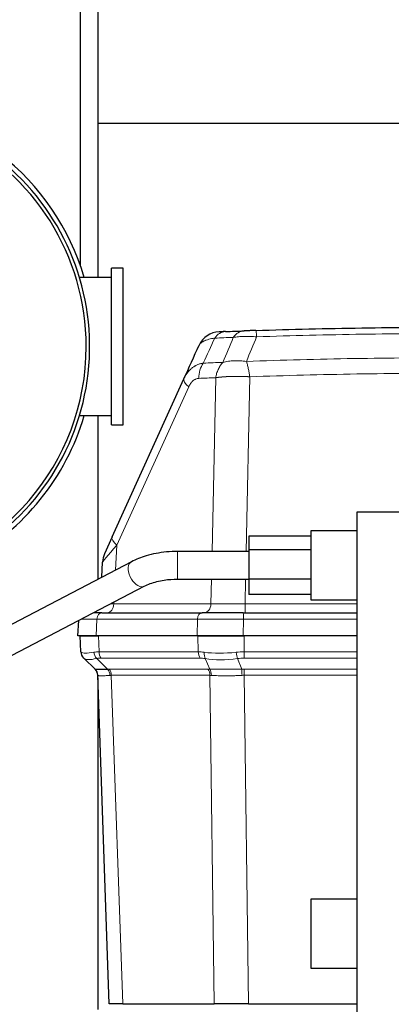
# Model space of a CAD drawing. Header units: inches. Extents: x 0 to 20790, y -12 to 14700.
# Tile 325 of 436: x 10235 to 10396, y 11702 to 12129. Entities that reach past the tile are written whole.
import ezdxf

# ---------------------------------------------------------------- set-up
doc = ezdxf.new("R2010")
doc.units = ezdxf.units.IN
doc.layers.add('1', color=7, linetype='Continuous', true_color=0xffffff)
doc.layers.add('254', color=7, linetype='Continuous', true_color=0xffffff)
doc.styles.add('latin_extended', font='simplex.shx')
doc.dimstyles.get("Standard").update_dxf_attribs({"dimtxt": 0.18, "dimasz": 0.18, "dimexe": 0.18, "dimexo": 0.0625, "dimgap": 0.09, "dimtad": 0, "dimtih": 1, "dimtoh": 1, "dimdec": 4, "dimzin": 0, "dimdsep": 46, "dimtxsty": 'Standard', "dimcen": 0.09, "dimadec": 0, "dimazin": 0, "dimtfac": 1, "dimtdec": 4, "dimtofl": 0, "dimtmove": 0, "dimatfit": 3, "dimfxl": 1, "dimtolj": 1, "dimtzin": 0, "dimarcsym": 0})

# ---------------------------------------------------------------- blocks, each defined once
blk = doc.blocks.new('_U3')
at = {"layer": '254', "color": 3, "linetype": 'Continuous', "lineweight": 13, "transparency": 16777216}
for p, q in [((8941.98, 11480.96), (8941.98, 12953.96)), ((11385.03, 10066.36), (11385.03, 12953.96)), ((9064.48, 12918.96), (11262.53, 12918.96))]:
    blk.add_line(p, q, dxfattribs=at)
at = {"layer": '254', "color": 3, "transparency": 16777216}
for points in [[(9064.48, 12939.38), (9064.48, 12898.55), (8941.98, 12918.96)], [(11262.53, 12898.55), (11262.53, 12939.38), (11385.03, 12918.96)]]:
    blk.add_solid(points, dxfattribs=at)
at = {"layer": 'Defpoints', "color": 0, "transparency": 16777216}
for p in [(11385.03, 12918.96), (8941.98, 11445.96), (11385.03, 10031.36)]:
    blk.add_point(p, dxfattribs=at)
at = {"layer": '254', "color": 2, "lineweight": 13, "transparency": 16777216, "insert": (9947.67, 13102.71), "char_height": 122.5, "attachment_point": 1, "style": 'latin_extended'}
blk.add_mtext('\\A1;2443', dxfattribs=at)

msp = doc.modelspace()

# ---------------------------------------------------------------- linework, layer by layer
at = {"layer": '1', "color": 2, "linetype": 'Continuous', "lineweight": 25}
for p, q in [((10268.532, 12255.861), (10268.532, 12084.563)), ((10260.978, 12022.621), (10260.978, 12142.463)), ((10268.532, 12084.563), (10452.976, 12084.563)), ((10268.532, 12084.563), (10268.532, 12017.461)), ((10279.478, 12021.463), (10274.478, 12021.463)), ((10274.478, 11953.463), (10274.478, 12021.463)), ((10279.478, 11953.463), (10279.478, 12021.463)), ((10274.478, 12017.463), (10260.622, 12017.463)), ((10274.741, 11904.765), (10305.914, 11973.512)), ((10260.66, 11957.463), (10274.478, 11957.463)), ((10268.532, 11957.466), (10268.532, 11886.36)), ((10274.478, 11953.463), (10279.478, 11953.463)), ((10460.977, 11915.463), (10380.977, 11915.463)), ((10380.977, 11915.463), (10380.977, 11442.963)), ((10274.741, 11904.765), (10271.434, 11897.471)), ((10334.103, 11905.149), (10334.103, 11899.133)), ((10360.977, 11905.149), (10334.103, 11905.149)), ((10360.977, 11905.149), (10360.977, 11899.133)), ((10380.977, 11907.453), (10360.978, 11907.453)), ((10360.978, 11907.453), (10360.978, 11892.453)), ((10334.103, 11898.453), (10303.168, 11898.453)), ((10334.103, 11899.133), (10334.103, 11886.437)), ((10360.977, 11899.133), (10334.103, 11899.133)), ((10360.977, 11899.133), (10360.977, 11886.437)), ((10283.112, 11893.981), (10147.609, 11823.149)), ((10270.208, 11887.236), (10270.555, 11893.865)), ((10360.978, 11892.453), (10360.978, 11877.453)), ((10153.168, 11812.514), (10288.671, 11883.347)), ((10303.168, 11886.453), (10334.103, 11886.453)), ((10334.103, 11886.437), (10334.103, 11879.757)), ((10360.977, 11886.437), (10334.103, 11886.437)), ((10360.977, 11886.437), (10360.977, 11879.757)), ((10360.977, 11879.757), (10334.103, 11879.757)), ((10360.978, 11877.453), (10380.977, 11877.453)), ((10270.269, 11871.858), (10266.693, 11871.858)), ((10270.269, 11871.858), (10313.859, 11871.858)), ((10331.643, 11871.858), (10313.859, 11871.858)), ((10331.643, 11871.858), (10380.979, 11871.858)), ((10259.878, 11861.858), (10260.225, 11868.477)), ((10267.775, 11861.858), (10259.878, 11861.858)), ((10260.891, 11861.858), (10268.794, 11861.858)), ((10261.135, 11854.864), (10260.891, 11861.858)), ((10311.591, 11861.858), (10267.775, 11861.858)), ((10331.598, 11861.858), (10311.591, 11861.858)), ((10311.986, 11861.858), (10332.008, 11861.858)), ((10380.978, 11861.858), (10331.598, 11861.858)), ((10262.535, 11851.951), (10262.354, 11852.126)), ((10267.295, 11847.355), (10262.535, 11851.951)), ((10273.478, 11701.858), (10268.492, 11844.638)), ((10268.532, 11843.492), (10268.532, 11699.463)), ((10380.977, 11747.453), (10360.978, 11747.453)), ((10360.978, 11747.453), (10360.978, 11732.453)), ((10360.978, 11732.453), (10360.978, 11717.453)), ((10360.978, 11717.453), (10380.977, 11717.453)), ((10279.332, 11701.858), (10273.478, 11701.858)), ((10279.332, 11701.858), (10319.072, 11701.858)), ((10333.903, 11701.858), (10319.072, 11701.858)), ((10333.903, 11701.858), (10380.98, 11701.858))]:
    msp.add_line(p, q, dxfattribs=at)
at = {"layer": '1', "color": 110, "linetype": 'Continuous', "lineweight": 13}
for p, q in [((10318.104, 11898.454), (10319.684, 11973.915)), ((10334.513, 11974.344), (10332.923, 11898.454)), ((10307.96, 11969.906), (10276.787, 11901.158)), ((10276.787, 11901.158), (10276.223, 11890.38)), ((10303.168, 11886.453), (10303.168, 11898.453)), ((10317.626, 11875.649), (10317.852, 11886.453)), ((10332.672, 11886.454), (10332.446, 11875.649)), ((10275.493, 11876.458), (10275.451, 11875.649)), ((10275.451, 11875.649), (10317.626, 11875.649)), ((10332.446, 11875.649), (10380.983, 11875.649)), ((10268.15, 11869.015), (10267.775, 11861.858)), ((10311.741, 11869.015), (10268.15, 11869.015)), ((10311.591, 11861.858), (10311.741, 11869.015)), ((10331.748, 11869.015), (10331.598, 11861.858)), ((10380.978, 11869.015), (10331.748, 11869.015)), ((10268.794, 11861.858), (10269.038, 11854.864)), ((10312.084, 11854.864), (10311.986, 11861.858)), ((10332.008, 11861.858), (10332.106, 11854.864)), ((10269.038, 11854.864), (10312.084, 11854.864)), ((10332.106, 11854.864), (10380.978, 11854.864)), ((10268.028, 11851.951), (10272.788, 11847.355)), ((10312.946, 11852.126), (10269.9, 11852.126)), ((10317.076, 11847.352), (10315.18, 11851.934)), ((10329.097, 11851.934), (10330.993, 11847.353)), ((10380.982, 11852.126), (10332.063, 11852.126)), ((10273.484, 11847.376), (10316.314, 11847.376)), ((10274.346, 11844.638), (10279.332, 11701.858)), ((10317.176, 11844.638), (10274.346, 11844.638)), ((10319.072, 11701.858), (10317.176, 11844.638)), ((10332.007, 11844.641), (10333.903, 11701.858)), ((10380.978, 11844.641), (10332.007, 11844.641)), ((10332.049, 11847.376), (10380.979, 11847.376))]:
    msp.add_line(p, q, dxfattribs=at)
at = {"layer": '1', "color": 2, "linetype": 'Continuous', "lineweight": 25}
for centre, radius, start, end in [((10160.978, 11987.463), 102.5, 115.70063, 0), ((10160.978, 11987.463), 102.5, 0, 64.305), ((10160.978, 11987.463), 106, 16.44187, 52.18312), ((10160.978, 11987.463), 104, 299.36586, 51.31998), ((10321.593, 11983.874), 10, 92.2875, 155.60855), ((10160.978, 11987.463), 106, 298.76063, 343.56375), ((10280.542, 11893.341), 10, 155.60855, 177), ((10265.132, 11855.003), 4, 182, 226), ((10264.494, 11844.498), 4, 2, 46)]:
    msp.add_arc(centre, radius, start, end, dxfattribs=at)
at = {"layer": '1', "color": 110, "linetype": 'Continuous', "lineweight": 13}
for centre, major_axis, ratio, start_param, end_param in [((10324.316, 11983.981), (-0.388, 9.992), 0.7043164, 0, 0.7458904), ((10332.381, 11984.281), (-0.356, 9.994), 0.7044459, 0, 0.7470351), ((10337.468, 11984.457), (0.335, -9.994), 0.0364755, 2.3817732, 3.1415927), ((10319.386, 11973.123), (-0.38, 9.993), 0.7058529, 0.7460838, 1.4915916), ((10315.022, 11969.383), (9.107, -4.13), 0.3265315, 3.1415927, 3.9852637), ((10283.849, 11900.635), (9.107, -4.13), 0.3265315, 3.1415927, 3.9852637), ((10291.864, 11918.311), (21.308, 24.447), 0.0041215, 2.3520688, 3.1363318), ((10285.891, 11888.664), (2.78, -5.317), 0.5786343, 3.1413619, 6.1269549), ((10285.891, 11888.664), (2.78, -5.317), 0.5786343, 6.1269549, 6.2767696), ((10272.626, 11875.858), (0, -4), 0.7071068, 0, 1.5184364), ((10289.639, 11875.858), (20.038, 0.209), 0.0043176, 3.8112165, 3.9255841), ((10314.801, 11875.858), (0, 4), 0.7071068, 3.1415927, 4.6600291), ((10331.775, 11875.858), (20.006, 0.084), 0.0106102, 3.9267637, 4.7458768), ((10332.585, 11875.858), (0, 4), 0.0348995, 1.6231562, 3.1415927), ((10270.269, 11868.858), (0, 3), 0.7071068, 0, 1.5184364), ((10313.859, 11868.858), (0, 3), 0.7071068, 0, 1.5184364), ((10331.643, 11868.858), (0, 3), 0.0348995, 4.7647489, 6.2831853), ((10287.282, 11868.858), (-27.029, 0.157), 0.0024029, 5.4988104, 6.0070373), ((10330.833, 11868.858), (-27.005, 0.063), 0.0058962, 4.6785247, 5.4976378), ((10288.95, 11832.003), (-27.815, 22.86), 0.0012043, 0.0010623, 0.1244399), ((10265.313, 11854.829), (2.779, 2.877), 0.9843837, 2.3675742, 3.1415927), ((10287.794, 11865.093), (26.632, 10.16), 0.1373262, 3.2180339, 3.7561723), ((10288.95, 11832.003), (-26.395, 20.361), 0.393791, 5.8137109, 5.9370884), ((10269.993, 11854.829), (-0.791, 3.921), 0.7856053, 1.4504059, 2.2244243), ((10271.865, 11855.003), (0, 4), 0.7071068, 1.6057029, 2.3736478), ((10314.911, 11855.003), (0, 4), 0.7071068, 1.6057029, 2.3736478), ((10331.496, 11832.003), (-25.987, 20.37), 0.3993127, 5.6801535, 5.8093764), ((10317.145, 11854.812), (0.641, 3.948), 0.6013016, 1.704925, 2.4795256), ((10331.035, 11865.093), (26.896, 4.545), 0.366406, 3.9996265, 4.5609559), ((10331.496, 11832.003), (26.938, 2.025), 0.8452863, 1.4847689, 1.6139917), ((10329, 11854.812), (-0.514, 3.967), 0.0981334, 1.5949464, 2.3695471), ((10331.966, 11855.003), (0, 4), 0.0348995, 3.9095375, 4.6774824), ((10287.794, 11865.093), (25.439, 12.901), 0.1731331, 3.2015008, 3.7396392), ((10286.985, 11829.126), (-22.007, 21.251), 0.399716, 5.8907385, 6.0141161), ((10329.532, 11829.126), (-21.548, 21.249), 0.4084834, 5.7612545, 5.8904774), ((10331.035, 11865.093), (26.627, 6.05), 0.4614087, 3.9741789, 4.5355083), ((10331.593, 11829.126), (16.311, 16.541), 0.9797618, 0.7682008, 0.8974237), ((10289.347, 11820.498), (-20.855, 24.14), 0.0011363, 6.2426526, 6.2845973), ((10291.312, 11823.376), (-22.963, 22.175), 0.3997159, 5.8907386, 5.9326835), ((10270.824, 11844.477), (0.248, -3.992), 0.7365098, 1.5606155, 2.328865), ((10271.52, 11844.498), (0, -4), 0.7071068, 1.6057029, 2.3736478), ((10289.347, 11820.498), (-18.569, 23.033), 0.3891219, 5.9768117, 6.0187565), ((10314.349, 11844.498), (0, -4), 0.7071068, 1.6057029, 2.3736478), ((10333.604, 11823.376), (-22.469, 22.173), 0.4087733, 5.8465136, 5.8904656), ((10315.112, 11844.475), (-0.238, -3.993), 0.6735333, 1.6464813, 2.4147176), ((10331.639, 11820.498), (-18.003, 23.038), 0.4004732, 5.9386146, 5.9825666), ((10331.543, 11823.359), (16.74, 17.556), 0.9790743, 0.7510785, 0.7951031), ((10331.09, 11844.476), (0.176, -3.996), 0.0107279, 1.606568, 2.3741804), ((10331.639, 11820.482), (1.011, 24.145), 0.8270121, 0.0321984, 0.076223), ((10332.146, 11844.499), (0, -4), 0.0348995, 3.9095375, 4.6767843)]:
    msp.add_ellipse(centre, major_axis=major_axis, ratio=ratio, start_param=start_param, end_param=end_param, dxfattribs=at)
at = {"layer": '1', "color": 2, "linetype": 'Continuous', "lineweight": 25}
msp.add_ellipse((10264.516, 11844.477), major_axis=(-2.779, -2.877), ratio=0.9981779, start_param=2.3733431, end_param=3.1415927, dxfattribs=at)
for points, knots in [([(10323.928, 11993.974), (10323.801, 11993.969), (10323.679, 11993.964), (10323.503, 11993.957), (10323.446, 11993.955), (10323.333, 11993.95), (10323.279, 11993.948), (10323.011, 11993.938), (10322.817, 11993.93), (10322.465, 11993.916), (10322.307, 11993.91), (10322.13, 11993.903), (10322.096, 11993.902), (10322.03, 11993.899), (10321.998, 11993.898), (10321.905, 11993.894), (10321.847, 11993.892), (10321.688, 11993.886), (10321.597, 11993.882), (10321.446, 11993.876), (10321.384, 11993.873), (10321.287, 11993.87), (10321.252, 11993.868), (10321.205, 11993.866), (10321.194, 11993.866), (10321.194, 11993.866)], [0, 0, 0, 0, 0.0626748, 0.0626748, 0.0940123, 0.0940123, 0.1253497, 0.1253497, 0.2506994, 0.2506994, 0.376049, 0.376049, 0.4073865, 0.4073865, 0.4387239, 0.4387239, 0.5013987, 0.5013987, 0.6267484, 0.6267484, 0.7520981, 0.7520981, 0.8774478, 0.8774478, 1, 1, 1, 1]), ([(10337.133, 11994.452), (10336.896, 11994.444), (10336.66, 11994.436), (10336.365, 11994.426), (10336.306, 11994.424), (10336.189, 11994.42), (10336.13, 11994.418), (10335.953, 11994.412), (10335.837, 11994.408), (10335.489, 11994.396), (10335.26, 11994.388), (10334.81, 11994.373), (10334.587, 11994.365), (10334.259, 11994.354), (10334.151, 11994.35), (10333.989, 11994.344), (10333.935, 11994.342), (10333.828, 11994.339), (10333.776, 11994.337), (10333.513, 11994.328), (10333.311, 11994.32), (10332.92, 11994.307), (10332.732, 11994.3), (10332.369, 11994.287), (10332.194, 11994.281), (10332.025, 11994.275)], [0, 0, 0, 0, 0.125, 0.125, 0.15625, 0.15625, 0.1875, 0.1875, 0.25, 0.25, 0.375, 0.375, 0.5, 0.5, 0.5625, 0.5625, 0.59375, 0.59375, 0.625, 0.625, 0.75, 0.75, 0.875, 0.875, 1, 1, 1, 1]), ([(10337.133, 11994.452), (10352.457, 11994.966), (10383.106, 11995.712), (10429.078, 11995.986), (10459.725, 11995.605), (10476.033, 11995.252), (10477.017, 11995.23), (10478.002, 11995.208)], [0, 0, 0, 0, 0.3263441, 0.6526883, 0.9790324, 0.9790324, 1, 1, 1, 1]), ([(10303.168, 11898.453), (10301.526, 11898.452), (10296.859, 11898.233), (10289.793, 11896.895), (10285.113, 11895.011), (10283.112, 11893.981)], [0, 0, 0, 0, 0.2240664, 0.6493806, 1, 1, 1, 1]), ([(10288.671, 11883.347), (10289.48, 11883.772), (10291.961, 11884.862), (10296.975, 11886.142), (10301.116, 11886.442), (10303.168, 11886.453)], [0, 0, 0, 0, 0.2236436, 0.6370612, 1, 1, 1, 1]), ([(10267.295, 11847.355), (10267.307, 11847.343), (10267.348, 11847.331), (10267.486, 11847.308), (10267.583, 11847.298), (10267.831, 11847.281), (10267.982, 11847.275), (10268.341, 11847.266), (10268.548, 11847.263), (10268.813, 11847.263), (10268.843, 11847.263), (10268.904, 11847.263), (10268.935, 11847.264), (10269.029, 11847.264), (10269.221, 11847.265), (10269.427, 11847.268), (10269.857, 11847.275), (10270.167, 11847.281), (10270.835, 11847.298), (10271.192, 11847.308), (10271.954, 11847.331), (10272.359, 11847.343), (10272.788, 11847.355)], [0, 0, 0, 0, 0.125, 0.125, 0.25, 0.25, 0.375, 0.375, 0.5, 0.5, 0.515625, 0.515625, 0.53125, 0.53125, 0.5625, 0.625, 0.625, 0.75, 0.75, 0.875, 0.875, 1, 1, 1, 1])]:
    msp.add_open_spline(points, degree=3, knots=knots, dxfattribs=at)
for points in [[(10323.928, 11993.974), (10326.627, 11994.078), (10329.326, 11994.179), (10332.025, 11994.275)], [(10305.914, 11973.512), (10308.103, 11978.34), (10310.294, 11983.17), (10312.485, 11988.003)]]:
    msp.add_open_spline(points, degree=3, dxfattribs=at)
at = {"layer": '1', "color": 110, "linetype": 'Continuous', "lineweight": 13}
for points, knots in [([(10319.255, 11991.135), (10319.015, 11991.1), (10318.781, 11991.063), (10318.438, 11991.003), (10318.325, 11990.982), (10318.102, 11990.94), (10317.992, 11990.919), (10317.451, 11990.808), (10317.043, 11990.712), (10316.276, 11990.501), (10315.917, 11990.388), (10315.497, 11990.237), (10315.414, 11990.206), (10315.293, 11990.159), (10315.253, 11990.143), (10315.173, 11990.111), (10315.134, 11990.095), (10314.94, 11990.015), (10314.753, 11989.932), (10314.577, 11989.847), (10314.507, 11989.812), (10314.473, 11989.795), (10314.371, 11989.743), (10314.305, 11989.708), (10314.111, 11989.601), (10313.989, 11989.529), (10313.642, 11989.309), (10313.438, 11989.157), (10313.08, 11988.844), (10312.927, 11988.682), (10312.669, 11988.35), (10312.565, 11988.179), (10312.485, 11988.003)], [0, 0, 0, 0, 0.0625, 0.0625, 0.09375, 0.09375, 0.125, 0.125, 0.25, 0.25, 0.375, 0.375, 0.40625, 0.40625, 0.421875, 0.421875, 0.4375, 0.4375, 0.5, 0.515625, 0.515625, 0.53125, 0.53125, 0.5625, 0.5625, 0.625, 0.625, 0.75, 0.75, 0.875, 0.875, 1, 1, 1, 1]), ([(10337.476, 11991.711), (10337.014, 11991.746), (10336.554, 11991.776), (10335.981, 11991.805), (10335.867, 11991.811), (10335.638, 11991.821), (10335.524, 11991.826), (10335.182, 11991.84), (10334.955, 11991.847), (10334.28, 11991.865), (10333.39, 11991.878), (10332.52, 11991.867), (10331.876, 11991.85), (10331.61, 11991.841), (10331.345, 11991.83), (10331.24, 11991.825), (10331.187, 11991.823), (10331.029, 11991.815), (10330.924, 11991.81), (10330.404, 11991.781), (10329.998, 11991.752), (10329.205, 11991.683), (10328.431, 11991.603), (10327.695, 11991.5), (10327.337, 11991.443)], [0, 0, 0, 0, 0.125, 0.125, 0.15625, 0.15625, 0.1875, 0.1875, 0.25, 0.25, 0.375, 0.5, 0.5, 0.5625, 0.578125, 0.578125, 0.59375, 0.59375, 0.625, 0.625, 0.75, 0.75, 0.875, 1, 1, 1, 1]), ([(10478.003, 11992.463), (10477.076, 11992.484), (10476.148, 11992.505), (10459.916, 11992.857), (10429.307, 11993.239), (10383.392, 11992.968), (10352.782, 11992.224), (10337.476, 11991.711)], [0, 0, 0, 0, 0.019808, 0.019808, 0.3465387, 0.6732693, 1, 1, 1, 1]), ([(10333.037, 11981.035), (10332.135, 11981.156), (10331.232, 11981.238), (10329.448, 11981.322), (10328.565, 11981.323), (10327.272, 11981.266), (10326.846, 11981.237), (10326.006, 11981.159), (10325.592, 11981.111), (10324.372, 11980.938), (10323.588, 11980.784), (10322.842, 11980.596)], [0, 0, 0, 0, 0.25, 0.25, 0.5, 0.5, 0.625, 0.625, 0.75, 0.75, 1, 1, 1, 1]), ([(10333.037, 11981.035), (10348.592, 11981.589), (10379.702, 11982.403), (10426.367, 11982.748), (10457.477, 11982.394), (10474.688, 11982.036), (10476.345, 11982), (10478.002, 11981.963)], [0, 0, 0, 0, 0.3219057, 0.6438114, 0.965717, 0.965717, 1, 1, 1, 1]), ([(10314.319, 11980.279), (10313.86, 11980.212), (10312.964, 11980.02), (10312.109, 11979.713), (10311.484, 11979.44), (10311.279, 11979.342), (10311.025, 11979.209), (10310.974, 11979.183), (10310.874, 11979.128), (10310.724, 11979.045), (10310.576, 11978.958), (10310.088, 11978.66), (10309.714, 11978.395), (10308.998, 11977.815), (10308.656, 11977.499), (10308.249, 11977.072), (10308.168, 11976.985), (10308.01, 11976.808), (10307.776, 11976.539), (10307.553, 11976.258), (10307.121, 11975.68), (10306.853, 11975.274), (10306.48, 11974.636), (10306.36, 11974.418), (10306.187, 11974.083), (10306.131, 11973.97), (10306.021, 11973.743), (10305.967, 11973.628), (10305.914, 11973.512)], [0, 0, 0, 0, 0.125, 0.25, 0.25, 0.3125, 0.3125, 0.328125, 0.328125, 0.34375, 0.375, 0.375, 0.5, 0.5, 0.625, 0.625, 0.65625, 0.65625, 0.6875, 0.75, 0.75, 0.875, 0.875, 0.9375, 0.9375, 0.96875, 0.96875, 1, 1, 1, 1]), ([(10322.842, 11980.596), (10322.635, 11980.379), (10322.436, 11980.151), (10322.055, 11979.677), (10321.873, 11979.43), (10321.527, 11978.919), (10321.363, 11978.656), (10321.055, 11978.113), (10320.911, 11977.834), (10320.643, 11977.265), (10320.519, 11976.974), (10320.293, 11976.381), (10320.19, 11976.08), (10319.916, 11975.166), (10319.777, 11974.542), (10319.684, 11973.915)], [0, 0, 0, 0, 0.125, 0.125, 0.25, 0.25, 0.375, 0.375, 0.5, 0.5, 0.625, 0.625, 0.75, 0.75, 1, 1, 1, 1]), ([(10334.513, 11974.344), (10334.414, 11974.976), (10334.308, 11975.603), (10334.139, 11976.522), (10334.081, 11976.824), (10333.962, 11977.419), (10333.901, 11977.711), (10333.777, 11978.282), (10333.713, 11978.561), (10333.584, 11979.104), (10333.518, 11979.367), (10333.384, 11979.877), (10333.316, 11980.123), (10333.178, 11980.594), (10333.108, 11980.82), (10333.037, 11981.035)], [0, 0, 0, 0, 0.25, 0.25, 0.375, 0.375, 0.5, 0.5, 0.625, 0.625, 0.75, 0.75, 0.875, 0.875, 1, 1, 1, 1]), ([(10307.96, 11969.906), (10307.991, 11969.973), (10308.021, 11970.039), (10308.084, 11970.17), (10308.116, 11970.235), (10308.213, 11970.429), (10308.28, 11970.555), (10308.487, 11970.927), (10308.633, 11971.164), (10308.866, 11971.502), (10308.946, 11971.612), (10309.069, 11971.772), (10309.132, 11971.851), (10309.196, 11971.928), (10309.239, 11971.979), (10309.261, 11972.005), (10309.457, 11972.23), (10309.638, 11972.414), (10310.013, 11972.745), (10310.208, 11972.893), (10310.46, 11973.056), (10310.536, 11973.103), (10310.614, 11973.147), (10310.666, 11973.176), (10310.692, 11973.19), (10310.822, 11973.26), (10310.927, 11973.31), (10311.244, 11973.444), (10311.457, 11973.513), (10311.888, 11973.609), (10312.105, 11973.638), (10312.325, 11973.646)], [0, 0, 0, 0, 0.03125, 0.03125, 0.0625, 0.0625, 0.125, 0.125, 0.25, 0.25, 0.3125, 0.3125, 0.34375, 0.359375, 0.359375, 0.375, 0.375, 0.5, 0.5, 0.625, 0.625, 0.65625, 0.671875, 0.671875, 0.6875, 0.6875, 0.75, 0.75, 0.875, 0.875, 1, 1, 1, 1]), ([(10334.513, 11974.344), (10334.49, 11974.345), (10334.444, 11974.348), (10334.375, 11974.351), (10334.305, 11974.355), (10334.236, 11974.359), (10334.167, 11974.362), (10334.098, 11974.365), (10334.029, 11974.369), (10333.96, 11974.372), (10333.891, 11974.376), (10333.822, 11974.379), (10333.753, 11974.382), (10333.684, 11974.385), (10333.615, 11974.388), (10333.547, 11974.391), (10333.478, 11974.395), (10333.409, 11974.398), (10333.341, 11974.401), (10333.272, 11974.403), (10333.203, 11974.406), (10333.135, 11974.409), (10333.066, 11974.412), (10332.998, 11974.415), (10332.93, 11974.417), (10332.861, 11974.42), (10332.793, 11974.423), (10332.725, 11974.425), (10332.656, 11974.428), (10332.588, 11974.43), (10332.52, 11974.433), (10332.452, 11974.435), (10332.384, 11974.438), (10332.316, 11974.44), (10332.248, 11974.442), (10332.181, 11974.444), (10332.113, 11974.447), (10332.045, 11974.449), (10331.977, 11974.451), (10331.91, 11974.453), (10331.842, 11974.455), (10331.775, 11974.457), (10331.707, 11974.459), (10331.64, 11974.461), (10331.573, 11974.462), (10331.506, 11974.464), (10331.438, 11974.466), (10331.371, 11974.468), (10331.304, 11974.469), (10331.237, 11974.471), (10331.17, 11974.473), (10331.104, 11974.474), (10331.037, 11974.476), (10330.97, 11974.477), (10330.904, 11974.479), (10330.837, 11974.48), (10330.771, 11974.481), (10330.704, 11974.483), (10330.638, 11974.484), (10330.572, 11974.485), (10330.505, 11974.486), (10330.439, 11974.487), (10330.373, 11974.488), (10330.307, 11974.489), (10330.241, 11974.49), (10330.176, 11974.491), (10330.11, 11974.492), (10330.044, 11974.493), (10329.979, 11974.494), (10329.913, 11974.495), (10329.848, 11974.495), (10329.782, 11974.496), (10329.717, 11974.497), (10329.652, 11974.497), (10329.587, 11974.498), (10329.522, 11974.498), (10329.457, 11974.499), (10329.392, 11974.499), (10329.327, 11974.5), (10329.263, 11974.5), (10329.198, 11974.5), (10329.134, 11974.501), (10329.069, 11974.501), (10329.005, 11974.501), (10328.941, 11974.501), (10328.877, 11974.501), (10328.813, 11974.501), (10328.749, 11974.501), (10328.685, 11974.501), (10328.621, 11974.501), (10328.557, 11974.501), (10328.494, 11974.501), (10328.43, 11974.501), (10328.367, 11974.5), (10328.304, 11974.5), (10328.24, 11974.5), (10328.177, 11974.499), (10328.114, 11974.499), (10328.051, 11974.498), (10327.989, 11974.498), (10327.926, 11974.497), (10327.863, 11974.497), (10327.801, 11974.496), (10327.738, 11974.495), (10327.676, 11974.495), (10327.614, 11974.494), (10327.552, 11974.493), (10327.49, 11974.492), (10327.428, 11974.491), (10327.366, 11974.49), (10327.304, 11974.49), (10327.243, 11974.489), (10327.181, 11974.487), (10327.12, 11974.486), (10327.059, 11974.485), (10326.997, 11974.484), (10326.936, 11974.483), (10326.875, 11974.482), (10326.815, 11974.48), (10326.754, 11974.479), (10326.693, 11974.477), (10326.633, 11974.476), (10326.572, 11974.475), (10326.512, 11974.473), (10326.452, 11974.471), (10326.392, 11974.47), (10326.332, 11974.468), (10326.272, 11974.467), (10326.212, 11974.465), (10326.153, 11974.463), (10326.093, 11974.461), (10326.034, 11974.459), (10325.974, 11974.458), (10325.915, 11974.456), (10325.856, 11974.454), (10325.797, 11974.452), (10325.738, 11974.45), (10325.68, 11974.447), (10325.621, 11974.445), (10325.563, 11974.443), (10325.504, 11974.441), (10325.446, 11974.439), (10325.388, 11974.436), (10325.33, 11974.434), (10325.272, 11974.432), (10325.215, 11974.429), (10325.157, 11974.427), (10325.099, 11974.424), (10325.042, 11974.422), (10324.985, 11974.419), (10324.928, 11974.416), (10324.871, 11974.414), (10324.814, 11974.411), (10324.757, 11974.408), (10324.7, 11974.405), (10324.644, 11974.403), (10324.588, 11974.4), (10324.531, 11974.397), (10324.475, 11974.394), (10324.419, 11974.391), (10324.363, 11974.388), (10324.308, 11974.385), (10324.252, 11974.381), (10324.197, 11974.378), (10324.141, 11974.375), (10324.086, 11974.372), (10324.031, 11974.369), (10323.976, 11974.365), (10323.921, 11974.362), (10323.866, 11974.358), (10323.812, 11974.355), (10323.757, 11974.351), (10323.703, 11974.348), (10323.649, 11974.344), (10323.595, 11974.341), (10323.541, 11974.337), (10323.487, 11974.333), (10323.434, 11974.33), (10323.38, 11974.326), (10323.327, 11974.322), (10323.273, 11974.318), (10323.22, 11974.314), (10323.167, 11974.31), (10323.114, 11974.306), (10323.062, 11974.302), (10323.009, 11974.298), (10322.957, 11974.294), (10322.904, 11974.29), (10322.852, 11974.286), (10322.8, 11974.281), (10322.748, 11974.277), (10322.697, 11974.273), (10322.645, 11974.269), (10322.594, 11974.264), (10322.542, 11974.26), (10322.491, 11974.255), (10322.44, 11974.251), (10322.389, 11974.246), (10322.338, 11974.242), (10322.288, 11974.237), (10322.237, 11974.232), (10322.187, 11974.228), (10322.137, 11974.223), (10322.087, 11974.218), (10322.037, 11974.213), (10321.987, 11974.208), (10321.937, 11974.203), (10321.888, 11974.199), (10321.839, 11974.194), (10321.789, 11974.188), (10321.74, 11974.183), (10321.691, 11974.178), (10321.643, 11974.173), (10321.594, 11974.168), (10321.545, 11974.163), (10321.497, 11974.157), (10321.449, 11974.152), (10321.401, 11974.147), (10321.353, 11974.141), (10321.305, 11974.136), (10321.258, 11974.131), (10321.21, 11974.125), (10321.163, 11974.12), (10321.116, 11974.114), (10321.069, 11974.108), (10321.022, 11974.103), (10320.975, 11974.097), (10320.928, 11974.091), (10320.882, 11974.085), (10320.836, 11974.08), (10320.789, 11974.074), (10320.743, 11974.068), (10320.698, 11974.062), (10320.652, 11974.056), (10320.606, 11974.05), (10320.561, 11974.044), (10320.516, 11974.038), (10320.47, 11974.032), (10320.426, 11974.026), (10320.381, 11974.019), (10320.336, 11974.013), (10320.292, 11974.007), (10320.247, 11974), (10320.203, 11973.994), (10320.159, 11973.988), (10320.115, 11973.981), (10320.071, 11973.975), (10320.028, 11973.968), (10319.984, 11973.962), (10319.941, 11973.955), (10319.898, 11973.949), (10319.855, 11973.942), (10319.812, 11973.935), (10319.769, 11973.928), (10319.727, 11973.922), (10319.698, 11973.917), (10319.684, 11973.915)], [0, 0, 0, 0, 0.0042303, 0.0084583, 0.0126838, 0.016907, 0.0211277, 0.0253461, 0.0295621, 0.0337757, 0.037987, 0.0421959, 0.0464023, 0.0506064, 0.0548082, 0.0590075, 0.0632045, 0.0673991, 0.0715913, 0.0757811, 0.0799686, 0.0841537, 0.0883364, 0.0925167, 0.0966947, 0.1008703, 0.1050435, 0.1092144, 0.1133829, 0.117549, 0.1217128, 0.1258741, 0.1300332, 0.1341898, 0.1383441, 0.1424961, 0.1466456, 0.1507929, 0.1549377, 0.1590802, 0.1632203, 0.1673581, 0.1714935, 0.1756266, 0.1797573, 0.1838856, 0.1880116, 0.1921352, 0.1962565, 0.2003755, 0.204492, 0.2086063, 0.2127182, 0.2168277, 0.2209349, 0.2250397, 0.2291422, 0.2332423, 0.2373401, 0.2414356, 0.2455287, 0.2496195, 0.2537079, 0.257794, 0.2618777, 0.2659591, 0.2700382, 0.2741149, 0.2781893, 0.2822614, 0.2863311, 0.2903985, 0.2944635, 0.2985262, 0.3025866, 0.3066447, 0.3107004, 0.3147538, 0.3188048, 0.3228536, 0.3269, 0.3309441, 0.3349858, 0.3390253, 0.3430624, 0.3470972, 0.3511296, 0.3551598, 0.3591876, 0.3632131, 0.3672363, 0.3712571, 0.3752757, 0.3792919, 0.3833058, 0.3873174, 0.3913267, 0.3953337, 0.3993384, 0.4033407, 0.4073408, 0.4113385, 0.4153339, 0.419327, 0.4233179, 0.4273064, 0.4312926, 0.4352765, 0.4392581, 0.4432373, 0.4472143, 0.451189, 0.4551614, 0.4591315, 0.4630993, 0.4670648, 0.471028, 0.4749889, 0.4789475, 0.4829038, 0.4868578, 0.4908095, 0.494759, 0.4987061, 0.502651, 0.5065936, 0.5105338, 0.5144718, 0.5184076, 0.522341, 0.5262721, 0.530201, 0.5341276, 0.5380519, 0.5419739, 0.5458936, 0.5498111, 0.5537262, 0.5576392, 0.5615498, 0.5654581, 0.5693642, 0.573268, 0.5771696, 0.5810688, 0.5849658, 0.5888606, 0.592753, 0.5966432, 0.6005311, 0.6044168, 0.6083002, 0.6121813, 0.6160602, 0.6199368, 0.6238111, 0.6276832, 0.6315531, 0.6354206, 0.6392859, 0.643149, 0.6470098, 0.6508684, 0.6547247, 0.6585787, 0.6624305, 0.66628, 0.6701273, 0.6739724, 0.6778152, 0.6816557, 0.685494, 0.6893301, 0.6931639, 0.6969955, 0.7008248, 0.7046519, 0.7084768, 0.7122994, 0.7161198, 0.7199379, 0.7237539, 0.7275675, 0.731379, 0.7351882, 0.7389952, 0.7427999, 0.7466024, 0.7504027, 0.7542008, 0.7579966, 0.7617902, 0.7655816, 0.7693708, 0.7731577, 0.7769424, 0.7807249, 0.7845052, 0.7882833, 0.7920591, 0.7958327, 0.7996042, 0.8033734, 0.8071403, 0.8109051, 0.8146677, 0.818428, 0.8221862, 0.8259421, 0.8296958, 0.8334474, 0.8371967, 0.8409438, 0.8446887, 0.8484314, 0.8521719, 0.8559102, 0.8596463, 0.8633802, 0.867112, 0.8708415, 0.8745688, 0.8782939, 0.8820169, 0.8857376, 0.8894562, 0.8931726, 0.8968867, 0.9005987, 0.9043086, 0.9080162, 0.9117216, 0.9154249, 0.919126, 0.9228249, 0.9265216, 0.9302161, 0.9339085, 0.9375987, 0.9412867, 0.9449725, 0.9486562, 0.9523377, 0.956017, 0.9596942, 0.9633691, 0.967042, 0.9707126, 0.9743811, 0.9780474, 0.9817116, 0.9853736, 0.9890334, 0.9926911, 0.9963466, 1, 1, 1, 1]), ([(10478.004, 11975.236), (10476.671, 11975.266), (10475.338, 11975.295), (10458.506, 11975.651), (10427.508, 11976.015), (10381.01, 11975.689), (10350.012, 11974.89), (10334.513, 11974.344)], [0, 0, 0, 0, 0.0278678, 0.0278678, 0.3519119, 0.6759559, 1, 1, 1, 1]), ([(10273.766, 11844.619), (10273.368, 11844.591), (10272.992, 11844.565), (10272.282, 11844.518), (10271.948, 11844.498), (10271.323, 11844.464), (10271.032, 11844.451), (10270.627, 11844.438), (10270.497, 11844.435), (10270.311, 11844.432), (10270.25, 11844.431), (10270.161, 11844.43), (10270.132, 11844.43), (10270.074, 11844.43), (10269.817, 11844.429), (10269.593, 11844.434), (10269.243, 11844.452), (10269.093, 11844.465), (10268.841, 11844.498), (10268.74, 11844.518), (10268.587, 11844.565), (10268.536, 11844.591), (10268.51, 11844.619)], [0, 0, 0, 0, 0.125, 0.125, 0.25, 0.25, 0.375, 0.375, 0.4375, 0.4375, 0.46875, 0.46875, 0.484375, 0.484375, 0.5, 0.625, 0.625, 0.75, 0.75, 0.875, 0.875, 1, 1, 1, 1]), ([(10317.076, 11847.352), (10317.309, 11847.346), (10317.548, 11847.339), (10317.913, 11847.329), (10318.036, 11847.326), (10318.284, 11847.32), (10318.409, 11847.316), (10319.04, 11847.301), (10319.56, 11847.289), (10320.631, 11847.271), (10321.182, 11847.263), (10322.315, 11847.253), (10322.897, 11847.25), (10323.644, 11847.25), (10323.794, 11847.25), (10324.021, 11847.251), (10324.097, 11847.251), (10324.25, 11847.252), (10324.63, 11847.253), (10325.013, 11847.256), (10325.936, 11847.263), (10326.556, 11847.271), (10327.807, 11847.29), (10328.437, 11847.302), (10329.707, 11847.326), (10330.348, 11847.34), (10330.993, 11847.353)], [0, 0, 0, 0, 0.0625, 0.0625, 0.09375, 0.09375, 0.125, 0.125, 0.25, 0.25, 0.375, 0.375, 0.5, 0.5, 0.53125, 0.53125, 0.546875, 0.546875, 0.5625, 0.625, 0.625, 0.75, 0.75, 0.875, 0.875, 1, 1, 1, 1]), ([(10331.127, 11844.621), (10330.512, 11844.59), (10329.902, 11844.561), (10328.693, 11844.509), (10328.093, 11844.486), (10326.903, 11844.449), (10326.312, 11844.434), (10325.434, 11844.42), (10325.142, 11844.416), (10324.779, 11844.413), (10324.707, 11844.412), (10324.562, 11844.411), (10324.49, 11844.411), (10324.273, 11844.41), (10324.13, 11844.409), (10323.417, 11844.409), (10322.861, 11844.414), (10321.776, 11844.433), (10321.248, 11844.447), (10320.217, 11844.484), (10319.715, 11844.506), (10319.105, 11844.538), (10318.984, 11844.545), (10318.744, 11844.559), (10318.624, 11844.566), (10318.27, 11844.587), (10318.038, 11844.602), (10317.811, 11844.617)], [0, 0, 0, 0, 0.125, 0.125, 0.25, 0.25, 0.375, 0.375, 0.4375, 0.4375, 0.453125, 0.453125, 0.46875, 0.46875, 0.5, 0.5, 0.625, 0.625, 0.75, 0.75, 0.875, 0.875, 0.90625, 0.90625, 0.9375, 0.9375, 1, 1, 1, 1])]:
    msp.add_open_spline(points, degree=3, knots=knots, dxfattribs=at)
for points in [[(10319.255, 11991.135), (10317.609, 11987.515), (10315.964, 11983.896), (10314.319, 11980.279)], [(10327.337, 11991.443), (10324.643, 11991.345), (10321.949, 11991.242), (10319.255, 11991.135)], [(10322.842, 11980.596), (10324.345, 11984.212), (10325.844, 11987.828), (10327.337, 11991.443)], [(10337.476, 11991.711), (10336.002, 11988.152), (10334.522, 11984.593), (10333.037, 11981.035)], [(10314.319, 11980.279), (10317.16, 11980.39), (10320.001, 11980.495), (10322.842, 11980.596)], [(10319.684, 11973.915), (10317.231, 11973.829), (10314.778, 11973.739), (10312.325, 11973.646)]]:
    msp.add_open_spline(points, degree=3, dxfattribs=at)

# ---------------------------------------------------------------- dimensions: what is measured, and where the dimension line sits
at = {"layer": '254', "color": 2, "linetype": 'Continuous', "lineweight": 13}
dim = msp.add_linear_dim(base=(11385.031, 12918.963), p1=(8941.978, 11445.963), p2=(11385.031, 10031.356), dimstyle='Standard', override={"dimscale": 35, "dimtxt": 3.5, "dimasz": 3.5, "dimexe": 1, "dimexo": 1, "dimgap": 1.75, "dimtad": 1, "dimtih": 1, "dimtoh": 0, "dimdec": 0, "dimlfac": 1, "dimzin": 8, "dimdsep": 46, "dimlunit": 2, "dimtxsty": 'latin_extended', "dimsah": 1, "dimse1": 0, "dimse2": 0, "dimsd1": 0, "dimsd2": 0, "dimclrd": 3, "dimclre": 3, "dimclrt": 2, "dimtol": 0, "dimtm": -0.1, "dimtfac": 0.714286, "dimtdec": 3, "dimtofl": 1, "dimtmove": 0, "dimtzin": 8, "dimlwd": 13, "dimlwe": 13}, dxfattribs=at)
dim.commit()
dim.dimension.update_dxf_attribs({"geometry": '_U3', "text_midpoint": (10163.505, 12918.963), "dimtype": 160})

doc.saveas('drawing.dxf')
